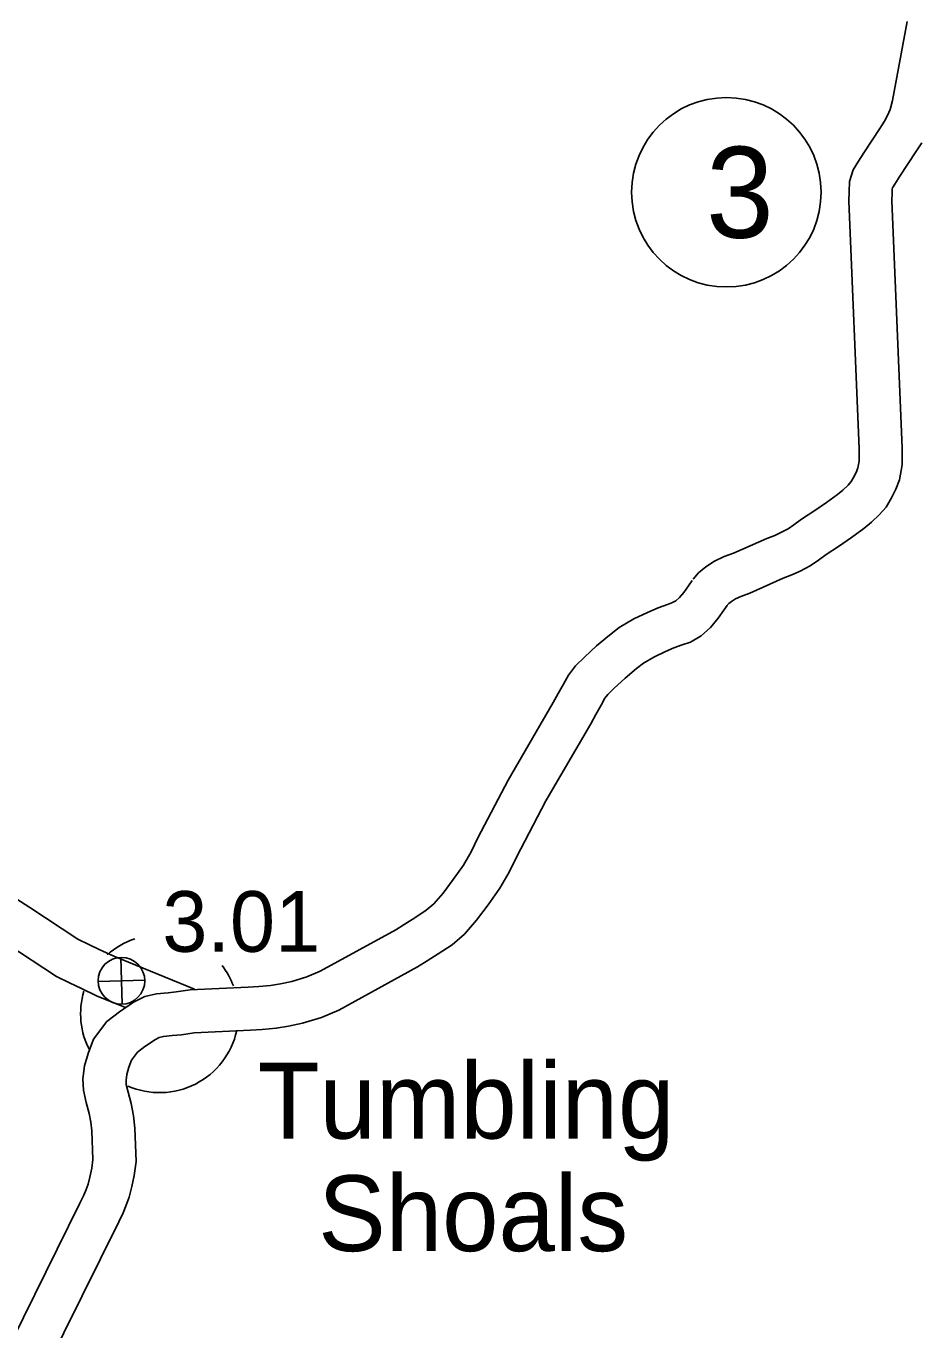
# Model space of a CAD drawing. Extents: x -939622 to -934222, y 1383701 to 1385301.
# Drawn here: x -936447.04 to -936428.34, y 1384694.21 to 1384721.46 of the extents above; entities that cross this region are included whole.
import ezdxf

# ---------------------------------------------------------------- set-up
doc = ezdxf.new("R2010")
doc.units = 0
for name, color, linetype in [('Level 10', 7, 'Continuous'), ('Level 24', 7, 'Continuous'), ('Level 25', 7, 'Continuous'), ('Level 26', 7, 'Continuous'), ('Level 27', 7, 'Continuous')]:
    doc.layers.add(name, color=color, linetype=linetype)

msp = doc.modelspace()

# ---------------------------------------------------------------- linework, layer by layer
at = {"layer": 'Level 10'}
for points in [[(-936433.094, 1384709.904), (-936432.982, 1384710.036), (-936432.831, 1384710.16), (-936432.649, 1384710.281), (-936432.445, 1384710.374), (-936432.25, 1384710.446), (-936431.558, 1384710.751), (-936431.388, 1384710.817), (-936431.262, 1384710.876), (-936431.113, 1384710.957), (-936430.992, 1384711.036), (-936430.829, 1384711.159), (-936430.553, 1384711.334), (-936430.306, 1384711.505), (-936430.081, 1384711.67), (-936429.965, 1384711.765), (-936429.859, 1384711.868), (-936429.791, 1384711.944), (-936429.743, 1384712.024), (-936429.684, 1384712.147), (-936429.651, 1384712.228), (-936429.626, 1384712.368), (-936429.626, 1384712.631), (-936429.845, 1384717.804), (-936429.838, 1384718.004), (-936429.831, 1384718.211), (-936429.752, 1384718.46), (-936429.643, 1384718.636), (-936429.528, 1384718.813), (-936429.195, 1384719.322), (-936429.097, 1384719.474), (-936429.035, 1384719.596), (-936428.98, 1384719.721), (-936428.929, 1384719.909), (-936428.621, 1384721.557)], [(-936432.41, 1384709.32), (-936432.349, 1384709.392), (-936432.294, 1384709.436), (-936432.212, 1384709.491), (-936432.102, 1384709.541), (-936431.912, 1384709.612), (-936431.213, 1384709.92), (-936431.033, 1384709.99), (-936430.858, 1384710.072), (-936430.653, 1384710.182), (-936430.474, 1384710.299), (-936430.315, 1384710.419), (-936430.055, 1384710.585), (-936429.785, 1384710.772), (-936429.529, 1384710.958), (-936429.365, 1384711.094), (-936429.208, 1384711.245), (-936429.061, 1384711.41), (-936428.949, 1384711.599), (-936428.861, 1384711.782), (-936428.783, 1384711.975), (-936428.726, 1384712.288), (-936428.726, 1384712.65), (-936428.944, 1384717.807), (-936428.939, 1384717.974), (-936428.936, 1384718.056), (-936428.928, 1384718.081), (-936428.882, 1384718.155), (-936428.774, 1384718.322), (-936428.441, 1384718.831), (-936428.316, 1384719.023)], [(-936447.808, 1384693.026), (-936445.912, 1384696.856), (-936445.833, 1384697.024), (-936445.781, 1384697.147), (-936445.741, 1384697.255), (-936445.704, 1384697.401), (-936445.667, 1384697.588), (-936445.64, 1384697.773), (-936445.666, 1384698.37), (-936445.682, 1384698.555), (-936445.719, 1384698.735), (-936445.779, 1384698.96), (-936445.838, 1384699.219), (-936445.85, 1384699.456), (-936445.82, 1384699.726), (-936445.741, 1384699.985), (-936445.63, 1384700.285), (-936445.352, 1384700.654), (-936445.086, 1384700.858), (-936444.795, 1384701.058), (-936444.559, 1384701.176), (-936444.312, 1384701.232), (-936444.071, 1384701.257), (-936443.9, 1384701.273), (-936443.611, 1384701.316), (-936442.398, 1384701.37), (-936442.174, 1384701.386), (-936441.93, 1384701.406), (-936441.719, 1384701.445), (-936441.481, 1384701.492), (-936441.173, 1384701.589), (-936440.889, 1384701.707), (-936439.311, 1384702.574), (-936439.134, 1384702.683), (-936438.916, 1384702.824), (-936438.673, 1384702.981), (-936438.514, 1384703.117), (-936438.323, 1384703.339), (-936438.109, 1384703.622), (-936437.897, 1384703.926), (-936437.736, 1384704.201), (-936437.594, 1384704.496), (-936436.962, 1384705.703), (-936436.019, 1384707.322), (-936435.915, 1384707.511), (-936435.806, 1384707.706), (-936435.699, 1384707.897), (-936435.557, 1384708.093), (-936435.366, 1384708.269), (-936435.116, 1384708.508), (-936434.845, 1384708.733), (-936434.639, 1384708.894), (-936434.334, 1384709.071), (-936434.048, 1384709.207), (-936433.829, 1384709.303), (-936433.629, 1384709.374), (-936433.525, 1384709.411), (-936433.456, 1384709.45), (-936433.382, 1384709.517), (-936433.29, 1384709.626), (-936433.196, 1384709.765), (-936433.118, 1384709.874)], [(-936447.015, 1384692.6), (-936445.101, 1384696.465), (-936445.011, 1384696.658), (-936444.945, 1384696.814), (-936444.88, 1384696.986), (-936444.826, 1384697.204), (-936444.78, 1384697.435), (-936444.737, 1384697.727), (-936444.768, 1384698.427), (-936444.79, 1384698.685), (-936444.843, 1384698.942), (-936444.905, 1384699.176), (-936444.943, 1384699.342), (-936444.947, 1384699.429), (-936444.935, 1384699.545), (-936444.888, 1384699.698), (-936444.832, 1384699.849), (-936444.707, 1384700.014), (-936444.557, 1384700.13), (-936444.336, 1384700.281), (-936444.253, 1384700.323), (-936444.167, 1384700.343), (-936443.984, 1384700.361), (-936443.79, 1384700.379), (-936443.524, 1384700.419), (-936442.347, 1384700.472), (-936442.105, 1384700.488), (-936441.81, 1384700.513), (-936441.55, 1384700.561), (-936441.258, 1384700.619), (-936440.865, 1384700.742), (-936440.498, 1384700.895), (-936438.86, 1384701.795), (-936438.655, 1384701.921), (-936438.426, 1384702.069), (-936438.133, 1384702.258), (-936437.877, 1384702.478), (-936437.622, 1384702.774), (-936437.381, 1384703.093), (-936437.139, 1384703.44), (-936436.941, 1384703.778), (-936436.789, 1384704.092), (-936436.174, 1384705.268), (-936435.235, 1384706.88), (-936435.128, 1384707.075), (-936435.021, 1384707.266), (-936434.94, 1384707.411), (-936434.881, 1384707.492), (-936434.75, 1384707.613), (-936434.517, 1384707.835), (-936434.279, 1384708.033), (-936434.134, 1384708.147), (-936433.914, 1384708.274), (-936433.674, 1384708.388), (-936433.496, 1384708.466), (-936433.328, 1384708.526), (-936433.153, 1384708.588), (-936432.928, 1384708.714), (-936432.733, 1384708.89), (-936432.571, 1384709.083), (-936432.457, 1384709.251), (-936432.386, 1384709.35)], [(-936447.253, 1384703.224), (-936446.956, 1384703.04), (-936445.953, 1384702.379), (-936445.725, 1384702.267), (-936445.508, 1384702.164), (-936445.204, 1384702.02), (-936443.515, 1384701.332)], [(-936447.441, 1384702.281), (-936446.4, 1384701.595), (-936446.117, 1384701.457), (-936445.895, 1384701.351), (-936445.567, 1384701.195), (-936444.96, 1384700.948)]]:
    msp.add_lwpolyline(points, dxfattribs=at)
at = {"layer": 'Level 24'}
for start, end in [(108.3491, 131.6355), (20.823, 37.5391), (163.3029, 207.8565), (246.3655, 347.7139)]:
    msp.add_arc((-936444.248, 1384700.818), 1.65, start, end, dxfattribs=at)
at = {"layer": 'Level 26'}
for p, q in [((-936445.033, 1384701.017), (-936445.055, 1384701.994)), ((-936444.556, 1384701.517), (-936445.532, 1384701.494))]:
    msp.add_line(p, q, dxfattribs=at)
msp.add_circle((-936445.044, 1384701.506), 0.488, dxfattribs=at)
at = {"layer": 'Level 27'}
msp.add_circle((-936432.401, 1384717.989), 1.98, dxfattribs=at)

# ---------------------------------------------------------------- texts
at = {"layer": 'Level 24'}
for s, p in [('Tumbling', (-936442.199, 1384698.208)), ('Shoals', (-936440.933, 1384695.856))]:
    msp.add_text(s, height=1.584, dxfattribs=at).set_placement(p)
at = {"layer": 'Level 25'}
msp.add_text('3.01', height=1.2672, dxfattribs=at).set_placement((-936444.19, 1384702.113))
at = {"layer": 'Level 27'}
msp.add_text('3', height=1.901, dxfattribs=at).set_placement((-936432.826, 1384717.038))

doc.saveas('drawing.dxf')
